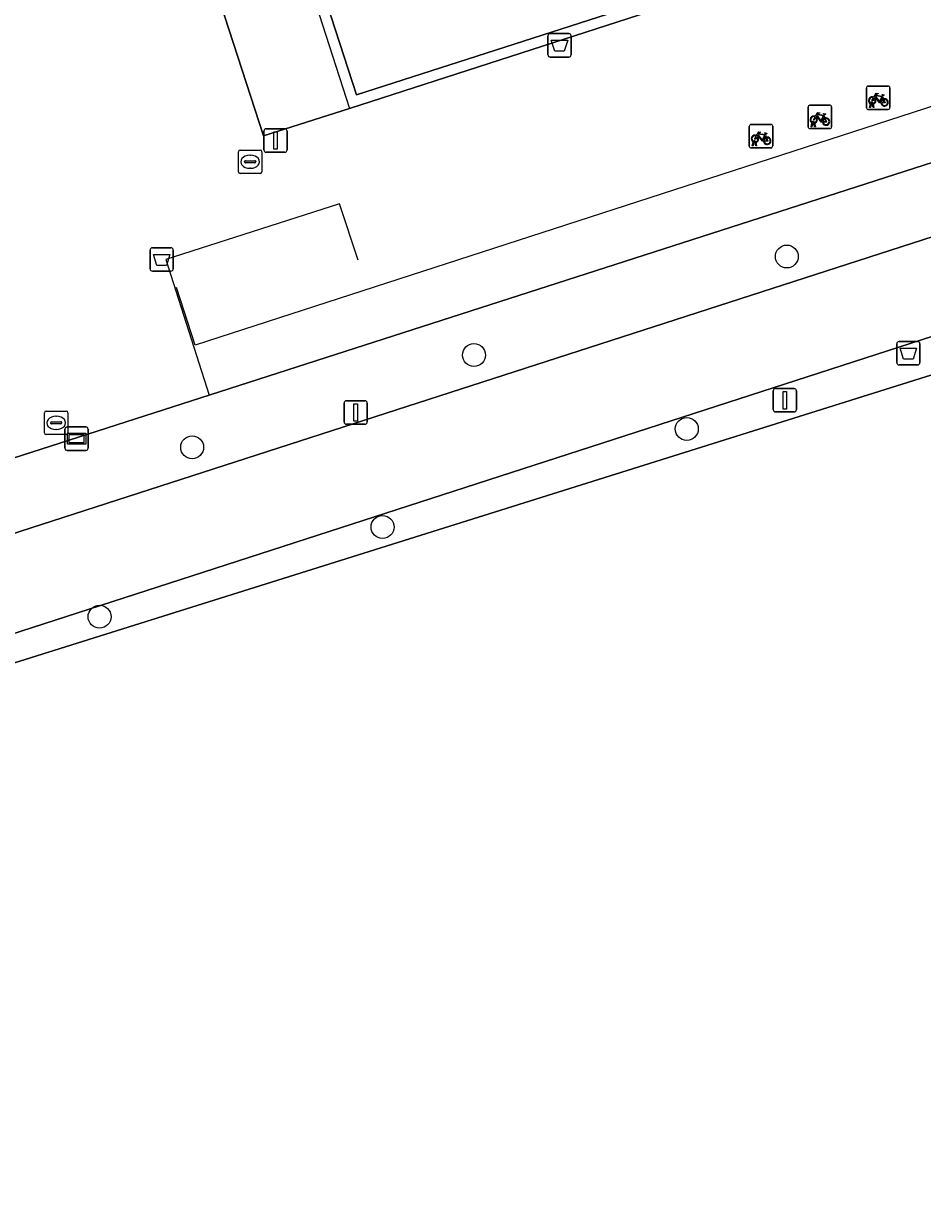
# Model space of a CAD drawing. Extents: x 158086 to 159499, y 382904 to 383981.
# Drawn here: x 159185.1 to 159223.5, y 383032.6 to 383083 of the extents above; entities that cross this region are included whole.
import ezdxf

# ---------------------------------------------------------------- set-up
doc = ezdxf.new("R2010")
doc.units = 0
for name, color, linetype in [('IMGEO_Afvalbak', 7, 'Continuous'), ('IMGEO_Berm_groen', 7, 'Continuous'), ('IMGEO_Boom', 7, 'Continuous'), ('IMGEO_Brandkraan', 7, 'Continuous'), ('IMGEO_Fietsenrek', 7, 'Continuous'), ('IMGEO_Fietspad_gesloten', 7, 'Continuous'), ('IMGEO_Groenvoorziening', 7, 'Continuous'), ('IMGEO_Hek', 7, 'Continuous'), ('IMGEO_Lichtmast', 7, 'Continuous'), ('IMGEO_Rioolput', 7, 'Continuous'), ('IMGEO_Terreindeel_gesloten', 7, 'Continuous'), ('IMGEO_Verklikker', 7, 'Continuous'), ('IMGEO_Voetpad_open', 7, 'Continuous')]:
    doc.layers.add(name, color=color, linetype=linetype)

msp = doc.modelspace()

# ---------------------------------------------------------------- linework, layer by layer
at = {"layer": 'IMGEO_Afvalbak'}
for p, q in [((159207.508, 383081.627), (159207.508, 383082.427)), ((159207.508, 383082.427), (159207.508, 383081.627)), ((159207.608, 383082.527), (159208.398, 383082.527)), ((159208.398, 383082.527), (159207.608, 383082.527)), ((159208.498, 383082.427), (159208.498, 383081.627)), ((159208.498, 383081.627), (159208.498, 383082.427)), ((159208.398, 383081.527), (159207.608, 383081.527)), ((159207.608, 383081.527), (159208.398, 383081.527)), ((159190.53, 383072.493), (159190.53, 383073.293)), ((159190.53, 383073.293), (159190.53, 383072.493)), ((159190.63, 383073.393), (159191.42, 383073.393)), ((159191.42, 383073.393), (159190.63, 383073.393)), ((159191.52, 383073.293), (159191.52, 383072.493)), ((159191.52, 383072.493), (159191.52, 383073.293)), ((159191.42, 383072.393), (159190.63, 383072.393)), ((159190.63, 383072.393), (159191.42, 383072.393)), ((159222.393, 383068.49), (159222.393, 383069.29)), ((159222.393, 383069.29), (159222.393, 383068.49)), ((159222.493, 383069.39), (159223.283, 383069.39)), ((159223.283, 383069.39), (159222.493, 383069.39)), ((159223.383, 383069.29), (159223.383, 383068.49)), ((159223.383, 383068.49), (159223.383, 383069.29)), ((159223.283, 383068.39), (159222.493, 383068.39)), ((159222.493, 383068.39), (159223.283, 383068.39))]:
    msp.add_line(p, q, dxfattribs=at)
for points in [[(159207.651, 383082.241), (159208.355, 383082.241), (159208.206, 383081.771), (159207.8, 383081.771), (159207.651, 383082.241)], [(159190.673, 383073.107), (159191.377, 383073.107), (159191.228, 383072.637), (159190.822, 383072.637), (159190.673, 383073.107)], [(159222.536, 383069.104), (159223.24, 383069.104), (159223.091, 383068.634), (159222.685, 383068.634), (159222.536, 383069.104)]]:
    msp.add_lwpolyline(points, dxfattribs=at)
for centre, start, end in [((159207.608, 383082.427), 90, 180), ((159207.608, 383082.427), 90, 180), ((159208.398, 383082.427), 0, 90), ((159208.398, 383082.427), 360, 90), ((159207.608, 383081.627), 180, 270), ((159207.608, 383081.627), 180, 270), ((159208.398, 383081.627), 270, 0), ((159208.398, 383081.627), 270, 0), ((159190.63, 383073.293), 90, 180), ((159190.63, 383073.293), 90, 180), ((159191.42, 383073.293), 0, 90), ((159191.42, 383073.293), 360, 90), ((159190.63, 383072.493), 180, 270), ((159190.63, 383072.493), 180, 270), ((159191.42, 383072.493), 270, 0), ((159191.42, 383072.493), 270, 0), ((159222.493, 383069.29), 90, 180), ((159222.493, 383069.29), 90, 180), ((159223.283, 383069.29), 0, 90), ((159223.283, 383069.29), 360, 90), ((159222.493, 383068.49), 180, 270), ((159222.493, 383068.49), 180, 270), ((159223.283, 383068.49), 270, 0), ((159223.283, 383068.49), 270, 0)]:
    msp.add_arc(centre, 0.1, start, end, dxfattribs=at)
at = {"layer": 'IMGEO_Berm_groen'}
for points in [[(159315.771, 383106.592), (159193.088, 383067.117), (159176.27, 383061.706)], [(159177.244, 383058.86), (159177.648, 383058.93), (159297.331, 383097.582)]]:
    msp.add_lwpolyline(points, dxfattribs=at)
at = {"layer": 'IMGEO_Boom'}
for centre in [(159217.704, 383073.017), (159204.352, 383068.812), (159213.435, 383065.662), (159192.324, 383064.88), (159200.451, 383061.477), (159188.373, 383057.648)]:
    msp.add_circle(centre, 0.489, dxfattribs=at)
at = {"layer": 'IMGEO_Brandkraan'}
for p, q in [((159186.021, 383065.496), (159186.021, 383066.348)), ((159186.096, 383066.422), (159186.948, 383066.422)), ((159186.509, 383066.202), (159186.534, 383066.202)), ((159187.022, 383066.348), (159187.022, 383065.496)), ((159186.28, 383065.916), (159186.28, 383065.928)), ((159186.718, 383065.879), (159186.32, 383065.879)), ((159186.323, 383065.965), (159186.721, 383065.965)), ((159186.532, 383065.642), (159186.507, 383065.642)), ((159186.764, 383065.928), (159186.764, 383065.916)), ((159186.948, 383065.422), (159186.096, 383065.422))]:
    msp.add_line(p, q, dxfattribs=at)
for points in [[(159186.021, 383065.496), (159186.021, 383066.348)], [(159186.096, 383066.422), (159186.948, 383066.422)], [(159187.022, 383066.348), (159187.022, 383065.496)], [(159186.948, 383065.422), (159186.096, 383065.422)]]:
    msp.add_lwpolyline(points, dxfattribs=at)
for centre, radius, start, end in [((159186.098, 383066.346), 0.0765, 91.552, 178.448), ((159186.098, 383066.346), 0.0765, 91.552, 178.448), ((159186.946, 383066.346), 0.0765, 1.552, 88.448), ((159186.946, 383066.346), 0.0765, 1.552, 88.448), ((159186.32, 383065.925), 0.0403, 85.8775, 175.7526), ((159186.317, 383065.915), 0.0366, 178.938, 274.7102), ((159186.721, 383065.922), 0.043, 264.8664, 352.4533), ((159186.725, 383065.927), 0.0386, 1.7309, 96.639), ((159186.098, 383065.498), 0.0765, 181.552, 268.448), ((159186.098, 383065.498), 0.0765, 181.552, 268.448), ((159186.946, 383065.498), 0.0765, 271.552, 358.448), ((159186.946, 383065.498), 0.0765, 271.552, 358.448)]:
    msp.add_arc(centre, radius, start, end, dxfattribs=at)
for centre, major_axis, ratio, start_param, end_param in [((159186.508, 383065.922), (-0.387, 0.002), 0.722429, 4.712389, 7.853982), ((159186.533, 383065.922), (-0.39, 0.002), 0.717154, 1.570796, 4.712389)]:
    msp.add_ellipse(centre, major_axis=major_axis, ratio=ratio, start_param=start_param, end_param=end_param, dxfattribs=at)
at = {"layer": 'IMGEO_Fietsenrek'}
for p, q in [((159221.108, 383079.365), (159221.108, 383080.206)), ((159221.108, 383080.206), (159221.108, 383079.365)), ((159221.183, 383080.29), (159222.024, 383080.29)), ((159222.024, 383080.29), (159221.183, 383080.29)), ((159222.108, 383080.215), (159222.108, 383079.374)), ((159222.108, 383079.374), (159222.108, 383080.215)), ((159221.795, 383079.839), (159221.831, 383079.744)), ((159218.613, 383078.548), (159218.613, 383079.389)), ((159218.613, 383079.389), (159218.613, 383078.548)), ((159218.688, 383079.473), (159219.529, 383079.473)), ((159219.529, 383079.473), (159218.688, 383079.473)), ((159219.613, 383079.398), (159219.613, 383078.557)), ((159219.613, 383078.557), (159219.613, 383079.398)), ((159222.033, 383079.29), (159221.192, 383079.29)), ((159221.192, 383079.29), (159222.033, 383079.29)), ((159221.235, 383079.374), (159221.274, 383079.534)), ((159221.269, 383079.374), (159221.235, 383079.374)), ((159221.304, 383079.522), (159221.269, 383079.374)), ((159221.346, 383079.546), (159221.345, 383079.55)), ((159221.387, 383079.374), (159221.353, 383079.516)), ((159221.377, 383079.557), (159221.378, 383079.55)), ((159221.385, 383079.52), (159221.42, 383079.374)), ((159221.42, 383079.374), (159221.387, 383079.374)), ((159216.178, 383078.651), (159217.019, 383078.651)), ((159217.019, 383078.651), (159216.178, 383078.651)), ((159218.74, 383078.557), (159218.779, 383078.717)), ((159218.809, 383078.705), (159218.774, 383078.557)), ((159218.851, 383078.729), (159218.85, 383078.733)), ((159218.892, 383078.557), (159218.858, 383078.699)), ((159218.882, 383078.74), (159218.883, 383078.733)), ((159218.89, 383078.703), (159218.925, 383078.557)), ((159219.3, 383079.022), (159219.336, 383078.927)), ((159216.103, 383077.726), (159216.103, 383078.567)), ((159216.103, 383078.567), (159216.103, 383077.726)), ((159216.79, 383078.2), (159216.826, 383078.105)), ((159217.103, 383078.576), (159217.103, 383077.735)), ((159217.103, 383077.735), (159217.103, 383078.576)), ((159219.538, 383078.473), (159218.697, 383078.473)), ((159218.697, 383078.473), (159219.538, 383078.473)), ((159218.774, 383078.557), (159218.74, 383078.557)), ((159218.925, 383078.557), (159218.892, 383078.557)), ((159217.028, 383077.651), (159216.187, 383077.651)), ((159216.187, 383077.651), (159217.028, 383077.651)), ((159216.23, 383077.735), (159216.269, 383077.895)), ((159216.264, 383077.735), (159216.23, 383077.735)), ((159216.299, 383077.883), (159216.264, 383077.735)), ((159216.341, 383077.907), (159216.34, 383077.911)), ((159216.382, 383077.735), (159216.348, 383077.877)), ((159216.372, 383077.918), (159216.373, 383077.911)), ((159216.38, 383077.881), (159216.415, 383077.735)), ((159216.415, 383077.735), (159216.382, 383077.735))]:
    msp.add_line(p, q, dxfattribs=at)
for points in [[(159221.442, 383079.764), (159221.39, 383079.674), (159221.35, 383079.649), (159221.351, 383079.696), (159221.406, 383079.79)], [(159221.421, 383079.816), (159221.516, 383079.98), (159221.602, 383079.966), (159221.604, 383079.957), (159221.548, 383079.946), (159221.521, 383079.901), (159221.777, 383079.86)], [(159221.717, 383079.572), (159221.667, 383079.572), (159221.476, 383079.823), (159221.457, 383079.791)], [(159221.764, 383079.835), (159221.507, 383079.876), (159221.49, 383079.847), (159221.657, 383079.627), (159221.764, 383079.835)], [(159221.812, 383079.737), (159221.782, 383079.814), (159221.673, 383079.596), (159221.716, 383079.596)], [(159221.746, 383079.596), (159221.866, 383079.595), (159221.822, 383079.709)], [(159221.842, 383079.716), (159221.897, 383079.571), (159221.747, 383079.571)], [(159221.777, 383079.86), (159221.802, 383079.909), (159221.796, 383079.913), (159221.773, 383079.917), (159221.761, 383079.924), (159221.76, 383079.927), (159221.762, 383079.932), (159221.857, 383079.917), (159221.859, 383079.907), (159221.849, 383079.894), (159221.837, 383079.888), (159221.823, 383079.894), (159221.795, 383079.839)], [(159218.926, 383078.999), (159219.021, 383079.163), (159219.107, 383079.149), (159219.109, 383079.14), (159219.053, 383079.129), (159219.026, 383079.084), (159219.282, 383079.043)], [(159218.947, 383078.947), (159218.895, 383078.857), (159218.855, 383078.832), (159218.856, 383078.879), (159218.911, 383078.973)], [(159219.222, 383078.755), (159219.172, 383078.755), (159218.981, 383079.006), (159218.962, 383078.974)], [(159219.269, 383079.018), (159219.012, 383079.059), (159218.995, 383079.03), (159219.162, 383078.81), (159219.269, 383079.018)], [(159219.317, 383078.92), (159219.287, 383078.997), (159219.178, 383078.779), (159219.221, 383078.779)], [(159219.251, 383078.779), (159219.371, 383078.778), (159219.327, 383078.892)], [(159219.347, 383078.899), (159219.402, 383078.754), (159219.252, 383078.754)], [(159219.282, 383079.043), (159219.307, 383079.092), (159219.301, 383079.096), (159219.278, 383079.1), (159219.266, 383079.107), (159219.265, 383079.11), (159219.267, 383079.115), (159219.362, 383079.1), (159219.364, 383079.09), (159219.354, 383079.077), (159219.342, 383079.071), (159219.328, 383079.077), (159219.3, 383079.022)], [(159216.437, 383078.125), (159216.385, 383078.035), (159216.345, 383078.01), (159216.346, 383078.057), (159216.401, 383078.151)], [(159216.416, 383078.177), (159216.511, 383078.341), (159216.597, 383078.327), (159216.599, 383078.318), (159216.543, 383078.307), (159216.516, 383078.262), (159216.772, 383078.221)], [(159216.712, 383077.933), (159216.662, 383077.933), (159216.471, 383078.184), (159216.452, 383078.152)], [(159216.759, 383078.196), (159216.502, 383078.237), (159216.485, 383078.208), (159216.652, 383077.988), (159216.759, 383078.196)], [(159216.807, 383078.098), (159216.777, 383078.175), (159216.668, 383077.957), (159216.711, 383077.957)], [(159216.772, 383078.221), (159216.797, 383078.27), (159216.791, 383078.274), (159216.768, 383078.278), (159216.756, 383078.285), (159216.755, 383078.288), (159216.757, 383078.293), (159216.852, 383078.278), (159216.854, 383078.268), (159216.844, 383078.255), (159216.832, 383078.249), (159216.818, 383078.255), (159216.79, 383078.2)], [(159216.741, 383077.957), (159216.861, 383077.956), (159216.817, 383078.07)], [(159216.837, 383078.077), (159216.892, 383077.932), (159216.742, 383077.932)]]:
    msp.add_lwpolyline(points, dxfattribs=at)
for centre, radius, start, end in [((159221.186, 383080.212), 0.0779, 92.4484, 184.2845), ((159221.186, 383080.212), 0.0779, 92.4484, 184.2845), ((159222.03, 383080.212), 0.0779, 2.4484, 94.2845), ((159222.03, 383080.212), 0.0779, 2.4484, 94.2845), ((159221.348, 383079.675), 0.159, 62.6766, 242.1369), ((159221.348, 383079.675), 0.129, 63.3192, 238.903), ((159221.348, 383079.675), 0.129, 283.6043, 43.4302), ((159221.348, 383079.675), 0.159, 283.5766, 46.6042), ((159221.875, 383079.591), 0.159, 113.3408, 178.3217), ((159221.875, 383079.591), 0.159, 187.0065, 105.7708), ((159221.875, 383079.591), 0.129, 113.923, 177.9556), ((159221.875, 383079.591), 0.129, 188.6715, 104.5883), ((159218.691, 383079.395), 0.0779, 92.4484, 184.2845), ((159218.691, 383079.395), 0.0779, 92.4484, 184.2845), ((159219.535, 383079.395), 0.0779, 2.4484, 94.2845), ((159219.535, 383079.395), 0.0779, 2.4484, 94.2845), ((159221.186, 383079.368), 0.0779, 182.4484, 274.2845), ((159221.186, 383079.368), 0.0779, 182.4484, 274.2845), ((159221.328, 383079.546), 0.0499, 12.8025, 158.6934), ((159221.348, 383079.675), 0.159, 253.9967, 271.7867), ((159221.328, 383079.546), 0.0174, 12.8025, 163.4502), ((159221.348, 383079.675), 0.129, 253.415, 269.0204), ((159222.03, 383079.368), 0.0779, 272.4484, 4.2845), ((159222.03, 383079.368), 0.0779, 272.4484, 4.2845), ((159216.181, 383078.573), 0.0779, 92.4484, 184.2845), ((159216.181, 383078.573), 0.0779, 92.4484, 184.2845), ((159217.025, 383078.573), 0.0779, 2.4484, 94.2845), ((159217.025, 383078.573), 0.0779, 2.4484, 94.2845), ((159218.853, 383078.858), 0.159, 62.6766, 242.1369), ((159218.853, 383078.858), 0.129, 63.3192, 238.903), ((159218.833, 383078.729), 0.0499, 12.8025, 158.6934), ((159218.853, 383078.858), 0.159, 253.9967, 271.7867), ((159218.833, 383078.729), 0.0174, 12.8025, 163.4502), ((159218.853, 383078.858), 0.129, 253.415, 269.0204), ((159218.853, 383078.858), 0.129, 283.6043, 43.4302), ((159218.853, 383078.858), 0.159, 283.5766, 46.6042), ((159219.38, 383078.774), 0.159, 113.3408, 178.3217), ((159219.38, 383078.774), 0.159, 187.0065, 105.7708), ((159219.38, 383078.774), 0.129, 113.923, 177.9556), ((159219.38, 383078.774), 0.129, 188.6715, 104.5883), ((159216.343, 383078.036), 0.159, 62.6766, 242.1369), ((159216.343, 383078.036), 0.129, 63.3192, 238.903), ((159216.343, 383078.036), 0.159, 283.5766, 46.6042), ((159218.691, 383078.551), 0.0779, 182.4484, 274.2845), ((159218.691, 383078.551), 0.0779, 182.4484, 274.2845), ((159219.535, 383078.551), 0.0779, 272.4484, 4.2845), ((159219.535, 383078.551), 0.0779, 272.4484, 4.2845), ((159216.181, 383077.729), 0.0779, 182.4484, 274.2845), ((159216.181, 383077.729), 0.0779, 182.4484, 274.2845), ((159216.323, 383077.907), 0.0499, 12.8025, 158.6934), ((159216.343, 383078.036), 0.159, 253.9967, 271.7867), ((159216.323, 383077.907), 0.0174, 12.8025, 163.4502), ((159216.343, 383078.036), 0.129, 253.415, 269.0204), ((159216.343, 383078.036), 0.129, 283.6043, 43.4302), ((159216.87, 383077.952), 0.159, 113.3408, 178.3217), ((159216.87, 383077.952), 0.159, 187.0065, 105.7708), ((159216.87, 383077.952), 0.129, 113.923, 177.9556), ((159216.87, 383077.952), 0.129, 188.6715, 104.5883), ((159217.025, 383077.729), 0.0779, 272.4484, 4.2845), ((159217.025, 383077.729), 0.0779, 272.4484, 4.2845)]:
    msp.add_arc(centre, radius, start, end, dxfattribs=at)
at = {"layer": 'IMGEO_Fietspad_gesloten'}
for points in [[(159377.79, 383123.598), (159374.903, 383122.66), (159372.086, 383121.745), (159367.174, 383120.149), (159363.33, 383118.901), (159324.24, 383106.205), (159321.878, 383105.448), (159315.701, 383103.469), (159297.331, 383097.582), (159177.648, 383058.93), (159177.244, 383058.86), (159166.485, 383055.346), (159160.786, 383053.402), (159160.223, 383052.886)], [(159159.592, 383052.47), (159146.453, 383048.648), (159146.197, 383048.666), (159139.088, 383046.362), (159072.436, 383025.018), (159072.384, 383025.18), (159065.84, 383023.087), (159067.396, 383018.015), (159067.776, 383018.119), (159068.411, 383016.229), (159071.934, 383017.153), (159072.865, 383020.766), (159127.162, 383038.33), (159169.93, 383052.158), (159261.875, 383081.887)]]:
    msp.add_lwpolyline(points, dxfattribs=at)
at = {"layer": 'IMGEO_Groenvoorziening'}
for points in [[(159261.875, 383081.887), (159169.93, 383052.158), (159170.278, 383051.14), (159262.51, 383080.083)], [(159262.51, 383080.083), (159170.278, 383051.14), (159073.361, 383019.728), (159072.548, 383017.804), (159094.248, 382956.684), (159183.625, 382985.215), (159284.422, 383017.829)]]:
    msp.add_lwpolyline(points, close=True, dxfattribs=at)
at = {"layer": 'IMGEO_Hek'}
for points in [[(159212.932, 383117.581), (159209.227, 383129.023), (159185.465, 383121.379), (159199.041, 383079.339)], [(159273.101, 383095.369), (159192.454, 383069.229)], [(159222.829, 383087.021), (159199.041, 383079.339)], [(159199.408, 383072.859), (159198.61, 383075.268), (159191.199, 383072.892)], [(159191.199, 383072.892), (159193.054, 383067.106)], [(159192.454, 383069.229), (159191.656, 383071.691)]]:
    msp.add_lwpolyline(points, dxfattribs=at)
at = {"layer": 'IMGEO_Lichtmast'}
for p, q in [((159195.387, 383077.568), (159195.387, 383078.368)), ((159195.387, 383078.368), (159195.387, 383077.568)), ((159195.487, 383078.468), (159196.277, 383078.468)), ((159196.277, 383078.468), (159195.487, 383078.468)), ((159196.377, 383078.368), (159196.377, 383077.568)), ((159196.377, 383077.568), (159196.377, 383078.368)), ((159196.277, 383077.468), (159195.487, 383077.468)), ((159195.487, 383077.468), (159196.277, 383077.468)), ((159217.124, 383066.484), (159217.124, 383067.284)), ((159217.124, 383067.284), (159217.124, 383066.484)), ((159217.224, 383067.384), (159218.014, 383067.384)), ((159218.014, 383067.384), (159217.224, 383067.384)), ((159218.114, 383067.284), (159218.114, 383066.484)), ((159218.114, 383066.484), (159218.114, 383067.284)), ((159198.81, 383065.964), (159198.81, 383066.764)), ((159198.81, 383066.764), (159198.81, 383065.964)), ((159198.91, 383066.864), (159199.7, 383066.864)), ((159199.7, 383066.864), (159198.91, 383066.864)), ((159199.8, 383066.764), (159199.8, 383065.964)), ((159199.8, 383065.964), (159199.8, 383066.764)), ((159218.014, 383066.384), (159217.224, 383066.384)), ((159217.224, 383066.384), (159218.014, 383066.384)), ((159199.7, 383065.864), (159198.91, 383065.864)), ((159198.91, 383065.864), (159199.7, 383065.864))]:
    msp.add_line(p, q, dxfattribs=at)
for points in [[(159195.807, 383078.343), (159195.957, 383078.343), (159195.957, 383077.593), (159195.807, 383077.593), (159195.807, 383078.343)], [(159217.544, 383067.259), (159217.694, 383067.259), (159217.694, 383066.509), (159217.544, 383066.509), (159217.544, 383067.259)], [(159199.23, 383066.739), (159199.38, 383066.739), (159199.38, 383065.989), (159199.23, 383065.989), (159199.23, 383066.739)]]:
    msp.add_lwpolyline(points, dxfattribs=at)
for centre, start, end in [((159195.487, 383078.368), 90, 180), ((159195.487, 383078.368), 90, 180), ((159196.277, 383078.368), 0, 90), ((159196.277, 383078.368), 360, 90), ((159195.487, 383077.568), 180, 270), ((159195.487, 383077.568), 180, 270), ((159196.277, 383077.568), 270, 0), ((159196.277, 383077.568), 270, 0), ((159217.224, 383067.284), 90, 180), ((159217.224, 383067.284), 90, 180), ((159218.014, 383067.284), 0, 90), ((159218.014, 383067.284), 360, 90), ((159198.91, 383066.764), 90, 180), ((159198.91, 383066.764), 90, 180), ((159199.7, 383066.764), 0, 90), ((159199.7, 383066.764), 360, 90), ((159217.224, 383066.484), 180, 270), ((159217.224, 383066.484), 180, 270), ((159218.014, 383066.484), 270, 0), ((159218.014, 383066.484), 270, 0), ((159198.91, 383065.964), 180, 270), ((159198.91, 383065.964), 180, 270), ((159199.7, 383065.964), 270, 0), ((159199.7, 383065.964), 270, 0)]:
    msp.add_arc(centre, 0.1, start, end, dxfattribs=at)
at = {"layer": 'IMGEO_Rioolput'}
for p, q in [((159194.299, 383076.634), (159194.299, 383077.486)), ((159194.374, 383077.56), (159195.226, 383077.56)), ((159194.787, 383077.34), (159194.812, 383077.34)), ((159195.3, 383077.486), (159195.3, 383076.634)), ((159194.558, 383077.054), (159194.558, 383077.066)), ((159194.996, 383077.017), (159194.598, 383077.017)), ((159194.601, 383077.103), (159194.999, 383077.103)), ((159194.81, 383076.78), (159194.785, 383076.78)), ((159195.042, 383077.066), (159195.042, 383077.054)), ((159195.226, 383076.56), (159194.374, 383076.56))]:
    msp.add_line(p, q, dxfattribs=at)
for points in [[(159194.299, 383076.634), (159194.299, 383077.486)], [(159194.374, 383077.56), (159195.226, 383077.56)], [(159195.3, 383077.486), (159195.3, 383076.634)], [(159195.226, 383076.56), (159194.374, 383076.56)]]:
    msp.add_lwpolyline(points, dxfattribs=at)
for centre, radius, start, end in [((159194.376, 383077.484), 0.0765, 91.552, 178.448), ((159194.376, 383077.484), 0.0765, 91.552, 178.448), ((159195.224, 383077.484), 0.0765, 1.552, 88.448), ((159195.224, 383077.484), 0.0765, 1.552, 88.448), ((159194.376, 383076.636), 0.0765, 181.552, 268.448), ((159194.376, 383076.636), 0.0765, 181.552, 268.448), ((159194.598, 383077.063), 0.0403, 85.8775, 175.7526), ((159194.595, 383077.053), 0.0366, 178.938, 274.7102), ((159194.999, 383077.06), 0.043, 264.8664, 352.4533), ((159195.003, 383077.065), 0.0386, 1.7309, 96.639), ((159195.224, 383076.636), 0.0765, 271.552, 358.448), ((159195.224, 383076.636), 0.0765, 271.552, 358.448)]:
    msp.add_arc(centre, radius, start, end, dxfattribs=at)
for centre, major_axis, ratio, start_param, end_param in [((159194.786, 383077.06), (-0.387, 0.002), 0.722429, 4.712389, 7.853982), ((159194.811, 383077.06), (-0.39, 0.002), 0.717154, 1.570796, 4.712389)]:
    msp.add_ellipse(centre, major_axis=major_axis, ratio=ratio, start_param=start_param, end_param=end_param, dxfattribs=at)
at = {"layer": 'IMGEO_Terreindeel_gesloten'}
msp.add_lwpolyline([(159216.862, 383104.082), (159214.415, 383111.61), (159212.518, 383117.443), (159208.938, 383128.456), (159185.973, 383121.083), (159199.334, 383079.92), (159222.313, 383087.316), (159218.757, 383098.255)], close=True, dxfattribs=at)
at = {"layer": 'IMGEO_Verklikker'}
for p, q in [((159186.897, 383064.845), (159186.897, 383065.645)), ((159186.897, 383065.645), (159186.897, 383064.845)), ((159186.997, 383065.745), (159187.787, 383065.745)), ((159187.787, 383065.745), (159186.997, 383065.745)), ((159187.887, 383065.645), (159187.887, 383064.845)), ((159187.887, 383064.845), (159187.887, 383065.645)), ((159187.787, 383064.745), (159186.997, 383064.745)), ((159186.997, 383064.745), (159187.787, 383064.745))]:
    msp.add_line(p, q, dxfattribs=at)
for points in [[(159186.998, 383065.477), (159187.786, 383065.477), (159187.786, 383065.013), (159186.998, 383065.013), (159186.998, 383065.477)], [(159187.063, 383065.412), (159187.063, 383065.078), (159187.721, 383065.078), (159187.721, 383065.412), (159187.063, 383065.412)]]:
    msp.add_lwpolyline(points, dxfattribs=at)
for centre, start, end in [((159186.997, 383065.645), 90, 180), ((159186.997, 383065.645), 90, 180), ((159187.787, 383065.645), 0, 90), ((159187.787, 383065.645), 360, 90), ((159186.997, 383064.845), 180, 270), ((159186.997, 383064.845), 180, 270), ((159187.787, 383064.845), 270, 0), ((159187.787, 383064.845), 270, 0)]:
    msp.add_arc(centre, 0.1, start, end, dxfattribs=at)
at = {"layer": 'IMGEO_Voetpad_open'}
for points in [[(159199.041, 383079.339), (159195.367, 383078.165), (159188.361, 383099.751), (159181.096, 383122.135), (159181.265, 383122.198), (159181.309, 383122.215), (159175.755, 383139.283), (159248.205, 383162.485), (159267.97, 383101.532), (159225.073, 383087.742), (159222.829, 383087.021)], [(159195.367, 383078.165), (159199.041, 383079.339), (159222.829, 383087.021), (159225.073, 383087.742), (159267.97, 383101.532), (159248.205, 383162.485), (159175.755, 383139.283), (159181.309, 383122.215), (159181.265, 383122.198), (159181.096, 383122.135), (159188.361, 383099.751)], [(159212.518, 383117.443), (159212.932, 383117.581), (159213.379, 383117.729), (159215.259, 383111.872), (159214.825, 383111.737), (159214.415, 383111.61), (159216.862, 383104.082), (159217.261, 383104.215), (159217.713, 383104.367), (159219.596, 383098.528), (159219.15, 383098.383), (159218.757, 383098.255), (159222.313, 383087.316), (159199.334, 383079.92), (159185.973, 383121.083), (159208.938, 383128.456)]]:
    msp.add_lwpolyline(points, close=True, dxfattribs=at)
msp.add_lwpolyline([(159176.27, 383061.706), (159193.088, 383067.117), (159315.771, 383106.592)], dxfattribs=at)

doc.saveas('drawing.dxf')
